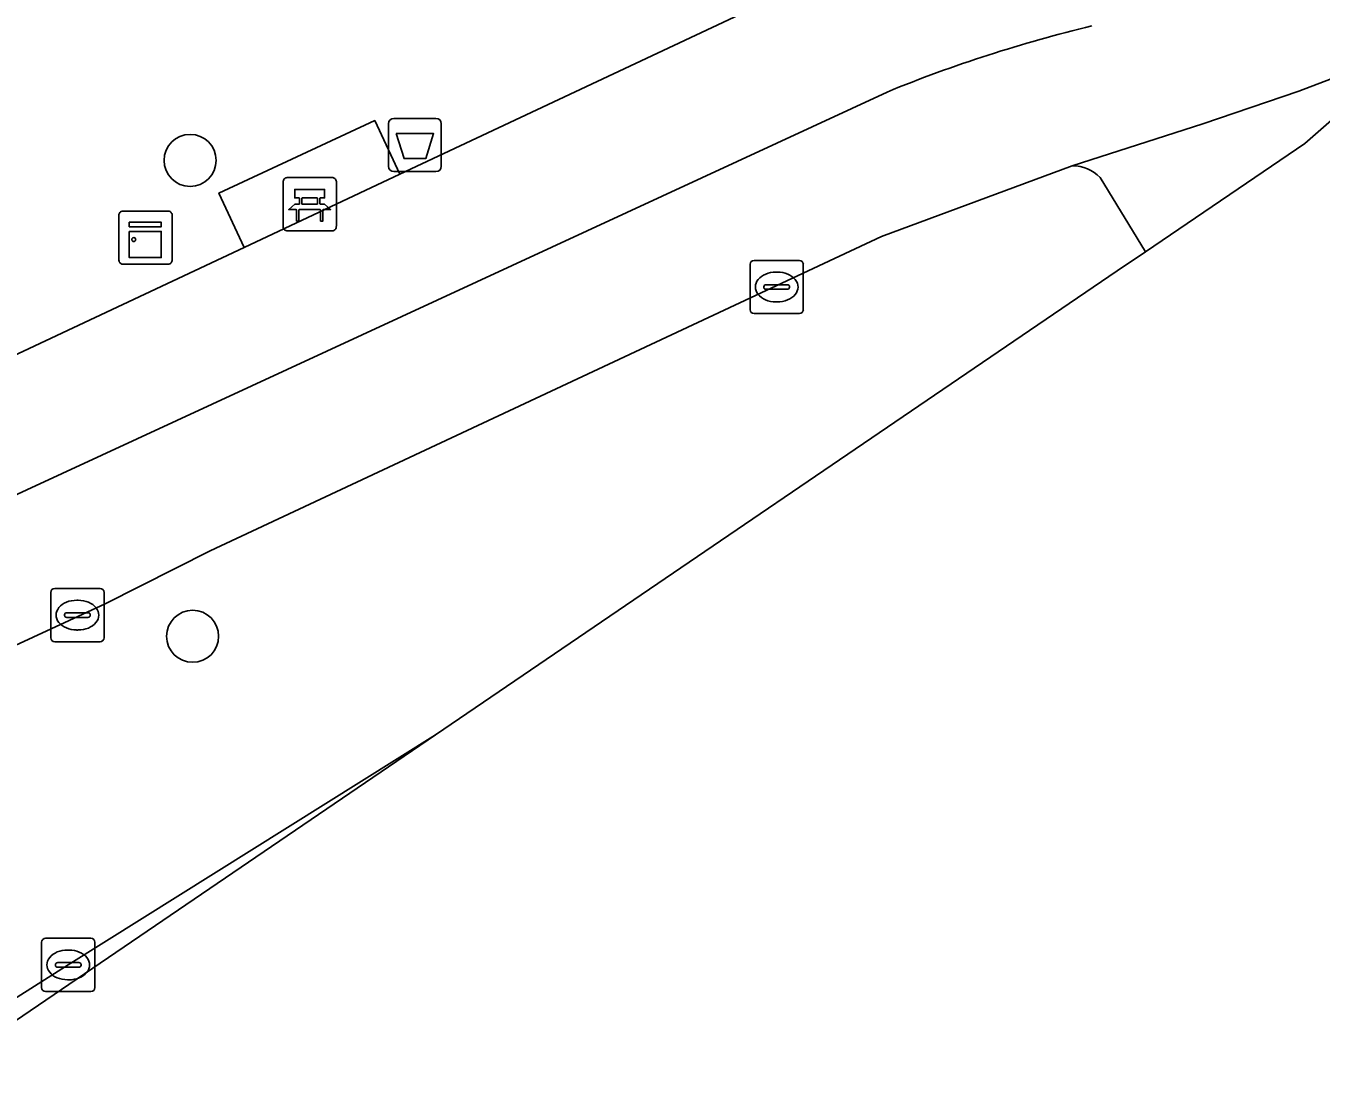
# Model space of a CAD drawing. Extents: x 159960 to 160866, y 382700 to 383354.
# Drawn here: x 160601.59 to 160625.92, y 382741.8 to 382761.51 of the extents above; entities that cross this region are included whole.
import ezdxf

# ---------------------------------------------------------------- set-up
doc = ezdxf.new("R2010")
doc.units = 0
for name, color, linetype in [('IMGEO_Afvalbak', 7, 'Continuous'), ('IMGEO_Bank', 7, 'Continuous'), ('IMGEO_Berm_groen', 7, 'Continuous'), ('IMGEO_Boom', 7, 'Continuous'), ('IMGEO_Fietspad_gesloten', 7, 'Continuous'), ('IMGEO_Groenvoorziening', 7, 'Continuous'), ('IMGEO_Kast', 7, 'Continuous'), ('IMGEO_Kolk', 7, 'Continuous'), ('IMGEO_Rijbaan_lokaal_gesloten', 7, 'Continuous'), ('IMGEO_Terreindeel_open', 7, 'Continuous'), ('IMGEO_Voetpad_open', 7, 'Continuous')]:
    doc.layers.add(name, color=color, linetype=linetype)

msp = doc.modelspace()

# ---------------------------------------------------------------- linework, layer by layer
at = {"layer": 'IMGEO_Afvalbak'}
for p, q in [((160608.502, 382759.774), (160609.292, 382759.774)), ((160609.292, 382759.774), (160608.502, 382759.774)), ((160608.402, 382758.874), (160608.402, 382759.674)), ((160608.402, 382759.674), (160608.402, 382758.874)), ((160609.392, 382759.674), (160609.392, 382758.874)), ((160609.392, 382758.874), (160609.392, 382759.674)), ((160609.292, 382758.774), (160608.502, 382758.774)), ((160608.502, 382758.774), (160609.292, 382758.774))]:
    msp.add_line(p, q, dxfattribs=at)
msp.add_lwpolyline([(160608.545, 382759.488), (160609.249, 382759.488), (160609.1, 382759.018), (160608.694, 382759.018), (160608.545, 382759.488)], dxfattribs=at)
for centre, start, end in [((160608.502, 382759.674), 90, 180), ((160608.502, 382759.674), 90, 180), ((160609.292, 382759.674), 0, 90), ((160609.292, 382759.674), 360, 90), ((160608.502, 382758.874), 180, 270), ((160608.502, 382758.874), 180, 270), ((160609.292, 382758.874), 270, 0), ((160609.292, 382758.874), 270, 0)]:
    msp.add_arc(centre, 0.1, start, end, dxfattribs=at)
at = {"layer": 'IMGEO_Bank'}
for p, q in [((160606.421, 382757.737), (160606.421, 382758.578)), ((160606.421, 382758.578), (160606.421, 382757.737)), ((160606.496, 382758.662), (160607.337, 382758.662)), ((160607.337, 382758.662), (160606.496, 382758.662)), ((160607.421, 382758.587), (160607.421, 382757.746)), ((160607.421, 382757.746), (160607.421, 382758.587)), ((160606.73, 382758.168), (160606.73, 382758.274)), ((160606.774, 382758.274), (160606.774, 382758.168)), ((160607.062, 382758.28), (160606.78, 382758.28)), ((160607.068, 382758.168), (160607.068, 382758.274)), ((160607.112, 382758.274), (160607.112, 382758.168)), ((160607.118, 382758.06), (160606.725, 382758.06)), ((160606.78, 382758.162), (160607.062, 382758.162)), ((160607.346, 382757.662), (160606.505, 382757.662)), ((160606.505, 382757.662), (160607.346, 382757.662))]:
    msp.add_line(p, q, dxfattribs=at)
for points in [[(160606.724, 382758.28), (160606.638, 382758.28), (160606.638, 382758.441), (160607.201, 382758.441), (160607.201, 382758.28), (160607.118, 382758.28)], [(160606.668, 382758.06), (160606.526, 382758.06), (160606.638, 382758.162), (160606.724, 382758.162)], [(160606.718, 382758.053), (160606.718, 382757.846), (160606.675, 382757.846), (160606.675, 382758.053)], [(160607.118, 382758.162), (160607.201, 382758.162), (160607.313, 382758.06), (160607.174, 382758.06)], [(160607.168, 382758.053), (160607.168, 382757.846), (160607.124, 382757.846), (160607.124, 382758.053)]]:
    msp.add_lwpolyline(points, dxfattribs=at)
for centre, radius, start, end in [((160606.499, 382758.584), 0.0779, 92.4484, 184.2845), ((160606.499, 382758.584), 0.0779, 92.4484, 184.2845), ((160607.343, 382758.584), 0.0779, 2.4484, 94.2845), ((160607.343, 382758.584), 0.0779, 2.4484, 94.2845), ((160606.723, 382758.273), 0.00671, 2.8957, 87.1043), ((160606.78, 382758.273), 0.00671, 92.8957, 177.1043), ((160607.062, 382758.273), 0.00671, 2.8957, 87.1043), ((160607.119, 382758.273), 0.00671, 92.8957, 177.1043), ((160606.668, 382758.053), 0.00671, 2.8957, 87.1043), ((160606.725, 382758.053), 0.00671, 92.8957, 177.1043), ((160606.723, 382758.169), 0.00671, 272.8957, 357.1043), ((160606.78, 382758.169), 0.00671, 182.8957, 267.1043), ((160607.062, 382758.169), 0.00671, 272.8957, 357.1043), ((160607.119, 382758.169), 0.00671, 182.8957, 267.1043), ((160607.117, 382758.053), 0.00671, 2.8957, 87.1043), ((160607.174, 382758.053), 0.00671, 92.8957, 177.1043), ((160607.343, 382757.74), 0.0779, 272.4484, 4.2845), ((160607.343, 382757.74), 0.0779, 272.4484, 4.2845), ((160606.499, 382757.74), 0.0779, 182.4484, 274.2845), ((160606.499, 382757.74), 0.0779, 182.4484, 274.2845)]:
    msp.add_arc(centre, radius, start, end, dxfattribs=at)
at = {"layer": 'IMGEO_Berm_groen'}
for points in [[(160621.247, 382758.884), (160617.662, 382757.558), (160605.051, 382751.647), (160603.077, 382750.652), (160596.821, 382747.761)], [(160609.284, 382748.192), (160622.091, 382756.907), (160622.622, 382757.268), (160621.768, 382758.663)], [(160600.408, 382742.623), (160602.385, 382743.868), (160609.284, 382748.192)]]:
    msp.add_lwpolyline(points, dxfattribs=at)
msp.add_arc((160621.258, 382758.184), 0.7, 43.1623, 90.866, dxfattribs=at)
at = {"layer": 'IMGEO_Boom'}
for centre in [(160604.674, 382758.985), (160604.721, 382750.043)]:
    msp.add_circle(centre, 0.489, dxfattribs=at)
at = {"layer": 'IMGEO_Fietspad_gesloten'}
for points in [[(160588.471, 382742.492), (160593.424, 382745.669), (160596.821, 382747.761), (160603.077, 382750.652), (160605.051, 382751.647), (160617.662, 382757.558), (160621.247, 382758.884), (160623.698, 382759.675), (160625.504, 382760.285), (160627.029, 382760.871), (160627.86, 382761.261), (160633.862, 382766.492)], [(160617.767, 382760.27), (160595.965, 382750.189), (160592.518, 382748.102), (160588.336, 382745.293), (160586.648, 382744.252), (160588.339, 382741.798)]]:
    msp.add_lwpolyline(points, dxfattribs=at)
msp.add_arc((160627.867, 382735.554), 26.7, 103.5403, 112.2275, dxfattribs=at)
at = {"layer": 'IMGEO_Groenvoorziening'}
msp.add_lwpolyline([(160608.612, 382758.724), (160614.898, 382761.677), (160615.196, 382767.531), (160608.662, 382767.91), (160608.364, 382762.969), (160599.882, 382763.523), (160599.671, 382760.029), (160586.996, 382760.857), (160593.244, 382751.503), (160605.689, 382757.35), (160605.214, 382758.371), (160608.143, 382759.733)], close=True, dxfattribs=at)
at = {"layer": 'IMGEO_Kast'}
for p, q in [((160603.411, 382758.034), (160604.252, 382758.034)), ((160604.252, 382758.034), (160603.411, 382758.034)), ((160603.336, 382757.109), (160603.336, 382757.95)), ((160603.336, 382757.95), (160603.336, 382757.109)), ((160604.336, 382757.959), (160604.336, 382757.118)), ((160604.336, 382757.118), (160604.336, 382757.959)), ((160604.261, 382757.034), (160603.42, 382757.034)), ((160603.42, 382757.034), (160604.261, 382757.034))]:
    msp.add_line(p, q, dxfattribs=at)
for points in [[(160603.531, 382757.824), (160604.131, 382757.824), (160604.131, 382757.739), (160603.531, 382757.739), (160603.531, 382757.824)], [(160603.531, 382757.649), (160604.131, 382757.649), (160604.131, 382757.16), (160603.531, 382757.16), (160603.531, 382757.649)]]:
    msp.add_lwpolyline(points, dxfattribs=at)
msp.add_circle((160603.615, 382757.498), 0.0377, dxfattribs=at)
for centre, start, end in [((160603.414, 382757.956), 92.4484, 184.2845), ((160603.414, 382757.956), 92.4484, 184.2845), ((160604.258, 382757.956), 2.4484, 94.2845), ((160604.258, 382757.956), 2.4484, 94.2845), ((160603.414, 382757.112), 182.4484, 274.2845), ((160603.414, 382757.112), 182.4484, 274.2845), ((160604.258, 382757.112), 272.4484, 4.2845), ((160604.258, 382757.112), 272.4484, 4.2845)]:
    msp.add_arc(centre, 0.0779, start, end, dxfattribs=at)
at = {"layer": 'IMGEO_Kolk'}
for p, q in [((160615.193, 382756.18), (160615.193, 382757.032)), ((160615.268, 382757.106), (160616.12, 382757.106)), ((160616.194, 382757.032), (160616.194, 382756.18)), ((160615.681, 382756.886), (160615.706, 382756.886)), ((160615.452, 382756.6), (160615.452, 382756.612)), ((160615.89, 382756.563), (160615.492, 382756.563)), ((160615.495, 382756.649), (160615.893, 382756.649)), ((160615.936, 382756.612), (160615.936, 382756.6)), ((160615.704, 382756.326), (160615.679, 382756.326)), ((160616.12, 382756.106), (160615.268, 382756.106)), ((160602.131, 382750.941), (160602.983, 382750.941)), ((160602.056, 382750.015), (160602.056, 382750.867)), ((160602.544, 382750.721), (160602.569, 382750.721)), ((160603.057, 382750.867), (160603.057, 382750.015)), ((160602.315, 382750.435), (160602.315, 382750.447)), ((160602.358, 382750.484), (160602.756, 382750.484)), ((160602.799, 382750.447), (160602.799, 382750.435)), ((160602.753, 382750.398), (160602.355, 382750.398)), ((160602.567, 382750.161), (160602.542, 382750.161)), ((160602.983, 382749.941), (160602.131, 382749.941)), ((160601.959, 382744.368), (160602.811, 382744.368)), ((160601.884, 382743.442), (160601.884, 382744.294)), ((160602.372, 382744.148), (160602.397, 382744.148)), ((160602.885, 382744.294), (160602.885, 382743.442)), ((160602.143, 382743.862), (160602.143, 382743.874)), ((160602.186, 382743.911), (160602.584, 382743.911)), ((160602.627, 382743.874), (160602.627, 382743.862)), ((160602.581, 382743.825), (160602.183, 382743.825)), ((160602.395, 382743.588), (160602.37, 382743.588)), ((160602.811, 382743.368), (160601.959, 382743.368))]:
    msp.add_line(p, q, dxfattribs=at)
for points in [[(160615.193, 382756.18), (160615.193, 382757.032)], [(160615.268, 382757.106), (160616.12, 382757.106)], [(160616.194, 382757.032), (160616.194, 382756.18)], [(160616.12, 382756.106), (160615.268, 382756.106)], [(160602.131, 382750.941), (160602.983, 382750.941)], [(160602.056, 382750.015), (160602.056, 382750.867)], [(160603.057, 382750.867), (160603.057, 382750.015)], [(160602.983, 382749.941), (160602.131, 382749.941)], [(160601.959, 382744.368), (160602.811, 382744.368)], [(160601.884, 382743.442), (160601.884, 382744.294)], [(160602.885, 382744.294), (160602.885, 382743.442)], [(160602.811, 382743.368), (160601.959, 382743.368)]]:
    msp.add_lwpolyline(points, dxfattribs=at)
for centre, radius, start, end in [((160615.27, 382757.03), 0.0765, 91.552, 178.448), ((160615.27, 382757.03), 0.0765, 91.552, 178.448), ((160616.118, 382757.03), 0.0765, 1.552, 88.448), ((160616.118, 382757.03), 0.0765, 1.552, 88.448), ((160615.492, 382756.609), 0.0403, 85.8775, 175.7526), ((160615.489, 382756.599), 0.0366, 178.938, 274.7102), ((160615.893, 382756.606), 0.043, 264.8664, 352.4533), ((160615.897, 382756.611), 0.0386, 1.7309, 96.639), ((160615.27, 382756.182), 0.0765, 181.552, 268.448), ((160615.27, 382756.182), 0.0765, 181.552, 268.448), ((160616.118, 382756.182), 0.0765, 271.552, 358.448), ((160616.118, 382756.182), 0.0765, 271.552, 358.448), ((160602.133, 382750.865), 0.0765, 91.552, 178.448), ((160602.133, 382750.865), 0.0765, 91.552, 178.448), ((160602.981, 382750.865), 0.0765, 1.552, 88.448), ((160602.981, 382750.865), 0.0765, 1.552, 88.448), ((160602.355, 382750.444), 0.0403, 85.8775, 175.7526), ((160602.76, 382750.446), 0.0386, 1.7309, 96.639), ((160602.352, 382750.434), 0.0366, 178.938, 274.7102), ((160602.756, 382750.441), 0.043, 264.8664, 352.4533), ((160602.133, 382750.017), 0.0765, 181.552, 268.448), ((160602.133, 382750.017), 0.0765, 181.552, 268.448), ((160602.981, 382750.017), 0.0765, 271.552, 358.448), ((160602.981, 382750.017), 0.0765, 271.552, 358.448), ((160601.961, 382744.292), 0.0765, 91.552, 178.448), ((160601.961, 382744.292), 0.0765, 91.552, 178.448), ((160602.809, 382744.292), 0.0765, 1.552, 88.448), ((160602.809, 382744.292), 0.0765, 1.552, 88.448), ((160602.183, 382743.871), 0.0403, 85.8775, 175.7526), ((160602.588, 382743.873), 0.0386, 1.7309, 96.639), ((160602.18, 382743.861), 0.0366, 178.938, 274.7102), ((160602.584, 382743.868), 0.043, 264.8664, 352.4533), ((160601.961, 382743.444), 0.0765, 181.552, 268.448), ((160601.961, 382743.444), 0.0765, 181.552, 268.448), ((160602.809, 382743.444), 0.0765, 271.552, 358.448), ((160602.809, 382743.444), 0.0765, 271.552, 358.448)]:
    msp.add_arc(centre, radius, start, end, dxfattribs=at)
for centre, major_axis, ratio, start_param, end_param in [((160615.68, 382756.606), (-0.387, 0.002), 0.722429, 4.712389, 7.853982), ((160615.705, 382756.606), (-0.39, 0.002), 0.717154, 1.570796, 4.712389), ((160602.543, 382750.441), (-0.387, 0.002), 0.722429, 4.712389, 7.853982), ((160602.568, 382750.441), (-0.39, 0.002), 0.717154, 1.570796, 4.712389), ((160602.371, 382743.868), (-0.387, 0.002), 0.722429, 4.712389, 7.853982), ((160602.396, 382743.868), (-0.39, 0.002), 0.717154, 1.570796, 4.712389)]:
    msp.add_ellipse(centre, major_axis=major_axis, ratio=ratio, start_param=start_param, end_param=end_param, dxfattribs=at)
at = {"layer": 'IMGEO_Rijbaan_lokaal_gesloten'}
for points in [[(160627.86, 382761.261), (160627.029, 382760.871), (160625.504, 382760.285), (160623.698, 382759.675), (160621.247, 382758.884)], [(160621.768, 382758.663), (160622.622, 382757.268), (160625.615, 382759.305), (160627.86, 382761.261)], [(160600.643, 382742.312), (160609.284, 382748.192), (160602.385, 382743.868), (160600.408, 382742.623), (160600.643, 382742.312)]]:
    msp.add_lwpolyline(points, dxfattribs=at)
msp.add_arc((160621.258, 382758.184), 0.7, 43.1623, 90.866, dxfattribs=at)
at = {"layer": 'IMGEO_Terreindeel_open'}
msp.add_lwpolyline([(160605.689, 382757.35), (160608.612, 382758.724), (160608.143, 382759.733), (160605.214, 382758.371)], close=True, dxfattribs=at)
at = {"layer": 'IMGEO_Voetpad_open'}
for points in [[(160631.147, 382771.745), (160623.761, 382765.842), (160614.898, 382761.677), (160608.612, 382758.724), (160605.689, 382757.35), (160593.244, 382751.503), (160586.848, 382748.497), (160586.4, 382749.149), (160584.3, 382747.733), (160585.5, 382745.917)], [(160588.336, 382745.293), (160592.518, 382748.102), (160595.965, 382750.189), (160617.767, 382760.27)]]:
    msp.add_lwpolyline(points, dxfattribs=at)
msp.add_arc((160627.867, 382735.554), 26.7, 103.5403, 112.2275, dxfattribs=at)

doc.saveas('drawing.dxf')
